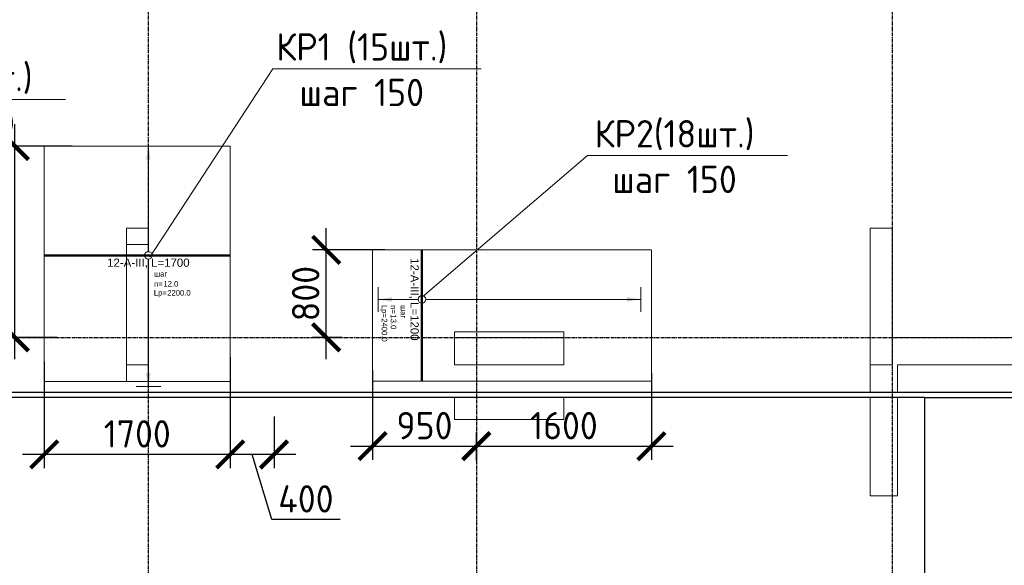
# Model space of a CAD drawing. Header units: millimetres. Extents: x -93479 to 1057970, y -66333 to 172656.
# Tile 417 of 473: x 929041 to 938043, y 34177 to 39166. Entities that reach past the tile are written whole.
import ezdxf
from ezdxf import colors
from ezdxf.entities.mleader import LeaderData, LeaderLine
from ezdxf.enums import TextEntityAlignment as Align
from ezdxf.math import Vec2, Vec3

# ---------------------------------------------------------------- set-up
doc = ezdxf.new("R2010")
doc.units = ezdxf.units.MM
doc.set_wipeout_variables(frame=1)
for name, pattern in [('01 Штриховая _4 мм_', [6, 3.5, -2.5]), ('______5', [1100, 800, -100, 100, -100]), ('GOST2.303 4', [7, 5, -2, 0]), ('осевая', [50.8, 31.75, -6.35, 6.35, -6.35])]:
    doc.linetypes.add(name, pattern=pattern)
for name, color, linetype, lineweight in [('0 Фундамент', 5, 'Continuous', 30), ('1 Стены', 3, 'Continuous', 30), ('АрмСтер', 2, 'Continuous', 50), ('контур распр. стерхней', 2, 'GOST2.303 4', 20), ('Оси', 40, '______5', 18), ('подоснова', 151, 'Continuous', 5), ('РАЗМЕРЫ', 7, 'Continuous', 9), ('СТЕНЫ', 3, 'Continuous', 30)]:
    doc.layers.add(name, color=color, linetype=linetype, lineweight=lineweight)
doc.layers.add('АрмСтер_атрибуты', color=2, linetype='Continuous', lineweight=0, plot=False)
doc.styles.add('GOST-2.304_Type-B', font='GOST_Common.ttf')
doc.styles.get("Standard").update_dxf_attribs({"font": 'arial.ttf'})
doc.styles.add('Аннотативный', font='arial.ttf')
doc.dimstyles.new('СПДС', dxfattribs={"dimscale": 100, "dimtxt": 2.5, "dimasz": 2.5, "dimexe": 1.25, "dimexo": 0, "dimtad": 1, "dimdec": 0, "dimtxsty": 'GOST-2.304_Type-B', "dimblk": 'ARCHTICK', "dimcen": 2.5, "dimdle": 2, "dimadec": 0, "dimazin": 2, "dimtfac": 0.75, "dimtdec": 0, "dimtmove": 1, "dimatfit": 3, "dimfxl": 1, "dimtolj": 1, "dimarcsym": 1})

# ---------------------------------------------------------------- blocks, each defined once
blk = doc.blocks.new('оси')
at = {"layer": 'Оси', "color": 7, "linetype": 'осевая', "lineweight": 25, "transparency": 33554687}
for p, q in [((38513.5, 151.4), (38513.5, -36280.2)), ((41513.5, 151.4), (41513.5, -36280.2)), ((45313.5, 151.4), (45313.5, -36280.2)), ((-11815.1, -20006.9), (53620.6, -20006.9)), ((-11416.6, -20506.9), (53620.6, -20506.9))]:
    blk.add_line(p, q, dxfattribs=at)
blk = doc.blocks.new('_ArchTick')
at = {"color": 0, "linetype": 'ByBlock', "const_width": 0.15}
blk.add_lwpolyline([(-0.5, -0.5), (0.5, 0.5)], dxfattribs=at)
blk = doc.blocks.new('*D994')
at = {"layer": 'DEFPOINTS', "color": 0, "ltscale": 100, "transparency": 16777216}
for p in [(937316.8, 35761.4), (938529.7, 35761.4), (937316.8, 35711.4)]:
    blk.add_point(p, dxfattribs=at)
at = {"layer": 'РАЗМЕРЫ', "color": 0, "lineweight": -2, "transparency": 16777216}
for p, q in [((938529.7, 35511.4), (938529.7, 35961.4)), ((937316.8, 35761.4), (938654.7, 35761.4)), ((939123.9, 35558.1), (938529.7, 35736.4)), ((937316.8, 35711.4), (938654.7, 35711.4)), ((939123.9, 35132.8), (939123.9, 35558.1))]:
    blk.add_line(p, q, dxfattribs=at)
at = {"layer": 'РАЗМЕРЫ', "color": 0, "lineweight": -2, "ltscale": 100, "transparency": 16777216, "xscale": 250, "yscale": 250, "zscale": 250}
for p, rotation in [((938529.7, 35761.4), 270), ((938529.7, 35711.4), 90)]:
    blk.add_blockref('_ArchTick', p, dxfattribs=dict(at, rotation=rotation))
at = {"layer": 'РАЗМЕРЫ', "color": 0, "ltscale": 100, "transparency": 16777216, "insert": (938936.2, 35345.5), "char_height": 250, "attachment_point": 5, "rotation": 90, "style": 'GOST-2.304_Type-B'}
blk.add_mtext('\\A1;50', dxfattribs=at)
blk = doc.blocks.new('_None')
blk = doc.blocks.new('для попер')
at = {"layer": '1 Стены', "color": 252, "lineweight": 0, "true_color": 0x939598}
for p, q in [((1011609.2, 69884.3, 360), (1011609.2, 71134.3, 360)), ((1011609.2, 71134.3, 360), (1011809.2, 71134.3, 360)), ((1011809.2, 69884.3, 360), (1011809.2, 71134.3, 360)), ((1018409.2, 71134.3, 360), (1018409.2, 71134.3, 360)), ((1018409.2, 71134.3, 360), (1018609.2, 71134.3, 360)), ((1018409.2, 69634.3, 360), (1018409.2, 71134.3, 360)), ((1018609.2, 71134.3, 360), (1018609.2, 71134.3, 360)), ((1018609.2, 71134.3, 360), (1018609.2, 70134.3, 360)), ((1015609.2, 70184.3, 360), (1014609.2, 70184.3, 360)), ((1014609.2, 70184.3, 360), (1014609.2, 69884.3, 360)), ((1015609.2, 69884.3, 360), (1015609.2, 70184.3, 360)), ((1018609.2, 70134.3, 360), (1024809.2, 70134.3, 360)), ((1018609.2, 70134.3, 360), (1018609.2, 70134.3, 360)), ((1011609.2, 69884.3, 360), (1011809.2, 69884.3, 360)), ((1015609.2, 69884.3, 360), (1014609.2, 69884.3, 360)), ((1018659.2, 69884.3, 360), (1018659.2, 69884.3, 360)), ((1025059.2, 69884.3, 360), (1018659.2, 69884.3, 360)), ((1018659.2, 69884.3, 360), (1018659.2, 69634.3, 360)), ((1018409.2, 69634.3, 360), (1018409.2, 69634.3, 360)), ((1018409.2, 69634.3, 360), (1018659.2, 69634.3, 360)), ((1018659.2, 69634.3, 360), (1018659.2, 69634.3, 360))]:
    blk.add_line(p, q, dxfattribs=at)
blk = doc.blocks.new('*D1744')
at = {"layer": 'DEFPOINTS', "color": 0, "ltscale": 100, "transparency": 16777216}
for p in [(932266.8, 35962.5), (933216.6, 35391.6), (933216.6, 35266.6)]:
    blk.add_point(p, dxfattribs=at)
at = {"layer": 'РАЗМЕРЫ', "color": 0, "lineweight": -2, "transparency": 16777216}
for p, q in [((932266.8, 35962.5), (932266.8, 35141.6)), ((933216.6, 35391.6), (933216.6, 35141.6)), ((932066.8, 35266.6), (933416.6, 35266.6))]:
    blk.add_line(p, q, dxfattribs=at)
at = {"layer": 'РАЗМЕРЫ', "color": 0, "lineweight": -2, "ltscale": 100, "transparency": 16777216, "xscale": 250, "yscale": 250, "zscale": 250, "rotation": 180}
blk.add_blockref('_ArchTick', (932266.8, 35266.6), dxfattribs=at)
at = {"layer": 'РАЗМЕРЫ', "color": 0, "lineweight": -2, "ltscale": 100, "transparency": 16777216, "xscale": 250, "yscale": 250, "zscale": 250}
blk.add_blockref('_ArchTick', (933216.6, 35266.6), dxfattribs=at)
at = {"layer": 'РАЗМЕРЫ', "color": 0, "ltscale": 100, "transparency": 16777216, "insert": (932741.7, 35454.2), "char_height": 250, "attachment_point": 5, "style": 'GOST-2.304_Type-B'}
blk.add_mtext('\\A1;950', dxfattribs=at)
blk = doc.blocks.new('*U1742')
at = {"layer": 'РАЗМЕРЫ'}
for p, q in [((112.5, 2000), (-112.5, 2000)), ((112.5, -400), (-112.5, -400))]:
    blk.add_line(p, q, dxfattribs=at)
at = {"layer": 'РАЗМЕРЫ', "ltscale": 15}
blk.add_line((0, -400), (0, 2000), dxfattribs=at)
at = {"layer": 'РАЗМЕРЫ'}
for points in [[(0, 2000), (20.9, 1874.8), (-20.9, 1874.8)], [(0, -400), (20.9, -274.8), (-20.9, -274.8)]]:
    blk.add_solid(points, dxfattribs=at)
at = {"layer": 'АрмСтер_атрибуты', "color": 215, "ltscale": 15, "style": 'Аннотативный'}
for s, p in [('шаг', (51.4, -194.2)), ('n=', (51.4, -285.1)), ('Lр=', (50.2, -367.8))]:
    blk.add_text(s, height=50, dxfattribs=at).set_placement(p)
at = {"layer": 'АрмСтер_атрибуты', "style": 'Аннотативный', "flags": 8}
blk.add_attdef('ПОЗ', (110, 29.6), '', height=75, dxfattribs=at)
at = {"layer": 'АрмСтер_атрибуты', "color": 215, "style": 'Аннотативный'}
for tag, p, flags in [('ШАГ', (190.9, -194.2), 10), ('КОЛ', (138, -285.1), 8), ('ШИРИНА', (172.9, -367.8), 8)]:
    blk.add_attdef(tag, p, '', height=50, dxfattribs=dict(at, flags=flags))
at = {"layer": 'АрмСтер_атрибуты', "flags": 9}
for tag, p in [('МАССА', (-1033.5, -1010.5)), ('ОБОЗНАЧЕНИЕ', (-1033.5, -1124.4))]:
    blk.add_attdef(tag, p, '', height=75, dxfattribs=at)
at = {"linetype": 'Continuous', "lineweight": 0}
blk.add_wipeout([(35, 0), (28.3, 20.6), (10.8, 33.3), (-10.8, 33.3), (-28.3, 20.6), (-35, 0), (-28.3, -20.6), (-10.8, -33.3), (10.8, -33.3), (28.3, -20.6)], dxfattribs=at)
at = {"color": 0, "linetype": 'ByBlock', "lineweight": -2, "ltscale": 100}
blk.add_line((-452.5, 0), (747.5, 0), dxfattribs=at)
at = {"layer": 'РАЗМЕРЫ'}
blk.add_circle((0, 0), 35, dxfattribs=at)
at = {"layer": 'АрмСтер_атрибуты', "style": 'Аннотативный', "flags": 8}
blk.add_attdef('НАИМЕНОВАНИЕ', text='', height=75, dxfattribs=at).set_placement((0, -29.3), align=Align.TOP_CENTER)
blk = doc.blocks.new('*D1745')
at = {"layer": 'DEFPOINTS', "color": 0, "ltscale": 100, "transparency": 16777216}
for p in [(931843.5, 37061.4), (932379.6, 37061.4), (931988.2, 36261.4)]:
    blk.add_point(p, dxfattribs=at)
at = {"layer": 'РАЗМЕРЫ', "color": 0, "lineweight": -2, "transparency": 16777216}
for p, q in [((931843.5, 36061.4), (931843.5, 37261.4)), ((932379.6, 37061.4), (931718.5, 37061.4)), ((931988.2, 36261.4), (931718.5, 36261.4))]:
    blk.add_line(p, q, dxfattribs=at)
at = {"layer": 'РАЗМЕРЫ', "color": 0, "lineweight": -2, "ltscale": 100, "transparency": 16777216, "xscale": 250, "yscale": 250, "zscale": 250}
for p, rotation in [((931843.5, 37061.4), 90), ((931843.5, 36261.4), 270)]:
    blk.add_blockref('_ArchTick', p, dxfattribs=dict(at, rotation=rotation))
at = {"layer": 'РАЗМЕРЫ', "color": 0, "ltscale": 100, "transparency": 16777216, "insert": (931655.9, 36661.4), "char_height": 250, "attachment_point": 5, "rotation": 90, "style": 'GOST-2.304_Type-B'}
blk.add_mtext('\\A1;800', dxfattribs=at)
blk = doc.blocks.new('*D1746')
at = {"layer": 'DEFPOINTS', "color": 0, "ltscale": 100, "transparency": 16777216}
for p in [(934816.8, 35932.7), (934816.8, 35266.6), (933216.6, 35134.3)]:
    blk.add_point(p, dxfattribs=at)
at = {"layer": 'РАЗМЕРЫ', "color": 0, "lineweight": -2, "transparency": 16777216}
for p, q in [((934816.8, 35932.7), (934816.8, 35141.6)), ((933216.6, 35134.3), (933216.6, 35391.6)), ((933016.6, 35266.6), (935016.8, 35266.6))]:
    blk.add_line(p, q, dxfattribs=at)
at = {"layer": 'РАЗМЕРЫ', "color": 0, "lineweight": -2, "ltscale": 100, "transparency": 16777216, "xscale": 250, "yscale": 250, "zscale": 250, "rotation": 180}
blk.add_blockref('_ArchTick', (933216.6, 35266.6), dxfattribs=at)
at = {"layer": 'РАЗМЕРЫ', "color": 0, "lineweight": -2, "ltscale": 100, "transparency": 16777216, "xscale": 250, "yscale": 250, "zscale": 250}
blk.add_blockref('_ArchTick', (934816.8, 35266.6), dxfattribs=at)
at = {"layer": 'РАЗМЕРЫ', "color": 0, "ltscale": 100, "transparency": 16777216, "insert": (934016.7, 35454.2), "char_height": 250, "attachment_point": 5, "style": 'GOST-2.304_Type-B'}
blk.add_mtext('\\A1;1600', dxfattribs=at)
blk = doc.blocks.new('*U1734')
at = {"layer": 'РАЗМЕРЫ'}
for p, q in [((112.5, 1000), (-112.5, 1000)), ((112.5, -1200), (-112.5, -1200))]:
    blk.add_line(p, q, dxfattribs=at)
at = {"layer": 'РАЗМЕРЫ', "ltscale": 15}
blk.add_line((0, -1200), (0, 1000), dxfattribs=at)
at = {"layer": 'РАЗМЕРЫ'}
for points in [[(0, 1000), (20.9, 874.8), (-20.9, 874.8)], [(0, -1200), (20.9, -1074.8), (-20.9, -1074.8)]]:
    blk.add_solid(points, dxfattribs=at)
at = {"layer": 'АрмСтер_атрибуты', "color": 215, "ltscale": 15, "style": 'Аннотативный'}
for s, p in [('шаг', (51.4, -194.2)), ('n=', (51.4, -285.1)), ('Lр=', (50.2, -367.8))]:
    blk.add_text(s, height=50, dxfattribs=at).set_placement(p)
at = {"layer": 'АрмСтер_атрибуты', "style": 'Аннотативный', "flags": 8}
blk.add_attdef('ПОЗ', (110, 29.6), '', height=75, dxfattribs=at)
at = {"layer": 'АрмСтер_атрибуты', "color": 215, "style": 'Аннотативный'}
for tag, p, flags in [('ШАГ', (190.9, -194.2), 10), ('КОЛ', (138, -285.1), 8), ('ШИРИНА', (172.9, -367.8), 8)]:
    blk.add_attdef(tag, p, '', height=50, dxfattribs=dict(at, flags=flags))
at = {"layer": 'АрмСтер_атрибуты', "flags": 9}
for tag, p in [('МАССА', (-1033.5, -1010.5)), ('ОБОЗНАЧЕНИЕ', (-1033.5, -1124.4))]:
    blk.add_attdef(tag, p, '', height=75, dxfattribs=at)
at = {"linetype": 'Continuous', "lineweight": 0}
blk.add_wipeout([(35, 0), (28.3, 20.6), (10.8, 33.3), (-10.8, 33.3), (-28.3, 20.6), (-35, 0), (-28.3, -20.6), (-10.8, -33.3), (10.8, -33.3), (28.3, -20.6)], dxfattribs=at)
at = {"color": 0, "linetype": 'ByBlock', "lineweight": -2, "ltscale": 100}
blk.add_line((-952.5, 0), (747.5, 0), dxfattribs=at)
at = {"layer": 'РАЗМЕРЫ'}
blk.add_circle((0, 0), 35, dxfattribs=at)
at = {"layer": 'АрмСтер_атрибуты', "style": 'Аннотативный', "flags": 8}
blk.add_attdef('НАИМЕНОВАНИЕ', text='', height=75, dxfattribs=at).set_placement((0, -29.3), align=Align.TOP_CENTER)
blk = doc.blocks.new('*D1797')
at = {"layer": 'DEFPOINTS', "color": 0, "ltscale": 100, "transparency": 16777216}
for p in [(930967, 36080.3), (931366.6, 35536.4), (930967, 35191.1)]:
    blk.add_point(p, dxfattribs=at)
at = {"layer": 'РАЗМЕРЫ', "color": 0, "lineweight": -2, "transparency": 16777216}
for p, q in [((930967, 36080.3), (930967, 35066.1)), ((931366.6, 35536.4), (931366.6, 35066.1)), ((931566.6, 35191.1), (930767, 35191.1)), ((931345, 34597), (931166.8, 35191.1)), ((931970.5, 34597), (931345, 34597))]:
    blk.add_line(p, q, dxfattribs=at)
at = {"layer": 'РАЗМЕРЫ', "color": 0, "lineweight": -2, "ltscale": 100, "transparency": 16777216, "xscale": 250, "yscale": 250, "zscale": 250, "rotation": 180}
blk.add_blockref('_ArchTick', (930967, 35191.1), dxfattribs=at)
at = {"layer": 'РАЗМЕРЫ', "color": 0, "lineweight": -2, "ltscale": 100, "transparency": 16777216, "xscale": 250, "yscale": 250, "zscale": 250}
blk.add_blockref('_ArchTick', (931366.6, 35191.1), dxfattribs=at)
at = {"layer": 'РАЗМЕРЫ', "color": 0, "ltscale": 100, "transparency": 16777216, "insert": (931657.8, 34784.6), "char_height": 250, "attachment_point": 5, "style": 'GOST-2.304_Type-B'}
blk.add_mtext('\\A1;400', dxfattribs=at)
blk = doc.blocks.new('*D1798')
at = {"layer": 'DEFPOINTS', "color": 0, "ltscale": 100, "transparency": 16777216}
for p in [(929266.1, 36037.1), (930966, 35573.2), (929266.1, 35191.1)]:
    blk.add_point(p, dxfattribs=at)
at = {"layer": 'РАЗМЕРЫ', "color": 0, "lineweight": -2, "transparency": 16777216}
for p, q in [((929266.1, 36037.1), (929266.1, 35066.1)), ((930966, 35573.2), (930966, 35066.1)), ((931166, 35191.1), (929066.1, 35191.1))]:
    blk.add_line(p, q, dxfattribs=at)
at = {"layer": 'РАЗМЕРЫ', "color": 0, "lineweight": -2, "ltscale": 100, "transparency": 16777216, "xscale": 250, "yscale": 250, "zscale": 250, "rotation": 180}
blk.add_blockref('_ArchTick', (929266.1, 35191.1), dxfattribs=at)
at = {"layer": 'РАЗМЕРЫ', "color": 0, "lineweight": -2, "ltscale": 100, "transparency": 16777216, "xscale": 250, "yscale": 250, "zscale": 250}
blk.add_blockref('_ArchTick', (930966, 35191.1), dxfattribs=at)
at = {"layer": 'РАЗМЕРЫ', "color": 0, "ltscale": 100, "transparency": 16777216, "insert": (930116.1, 35379), "char_height": 250, "attachment_point": 5, "style": 'GOST-2.304_Type-B'}
blk.add_mtext('\\A1;1700', dxfattribs=at)
blk = doc.blocks.new('*D1799')
at = {"layer": 'DEFPOINTS', "color": 0, "ltscale": 100, "transparency": 16777216}
for p in [(928996.9, 38011.4), (929520.2, 38011.4), (929384.2, 36261.4)]:
    blk.add_point(p, dxfattribs=at)
at = {"layer": 'РАЗМЕРЫ', "color": 0, "lineweight": -2, "transparency": 16777216}
for p, q in [((928996.9, 36061.4), (928996.9, 38211.4)), ((929520.2, 38011.4), (928871.9, 38011.4)), ((929384.2, 36261.4), (928871.9, 36261.4))]:
    blk.add_line(p, q, dxfattribs=at)
at = {"layer": 'РАЗМЕРЫ', "color": 0, "lineweight": -2, "ltscale": 100, "transparency": 16777216, "xscale": 250, "yscale": 250, "zscale": 250}
for p, rotation in [((928996.9, 38011.4), 90), ((928996.9, 36261.4), 270)]:
    blk.add_blockref('_ArchTick', p, dxfattribs=dict(at, rotation=rotation))
at = {"layer": 'РАЗМЕРЫ', "color": 0, "ltscale": 100, "transparency": 16777216, "insert": (928809, 37136.4), "char_height": 250, "attachment_point": 5, "rotation": 90, "style": 'GOST-2.304_Type-B'}
blk.add_mtext('\\A1;1750', dxfattribs=at)

msp = doc.modelspace()

# ---------------------------------------------------------------- linework, layer by layer
at = {"layer": '0 Фундамент', "color": 7}
for points in [[(895916.8, 35761.4), (943716.8, 35761.4), (943716.8, 53161.4), (939766.8, 53161.4)], [(900016.8, 35711.4), (900016.8, 34261.4), (904216.8, 34261.4), (904216.8, 30761.4), (908116.8, 30761.4), (908116.8, 23611.4), (933716.8, 23611.4), (933716.8, 29761.4), (937316.8, 29761.4), (937316.8, 35711.4), (900016.8, 35711.4)]]:
    msp.add_lwpolyline(points, dxfattribs=at)
at = {"layer": '1 Стены', "color": 7, "lineweight": 0}
for p, q in [((930216.8, 35859.2, -360), (930216.8, 37261.4, -360)), ((930016.8, 37109.2, -360), (930216.8, 37109.2, -360)), ((930016.8, 37109.2, -360), (930016.8, 35859.2, -360)), ((933016.8, 36011.4, -360), (933016.8, 36261.4, -360)), ((933016.8, 36261.4, -360), (934016.8, 36261.4, -360)), ((934016.8, 36261.4, -360), (934016.8, 36011.4, -360)), ((934016.8, 36011.4, -360), (933016.8, 36011.4, -360)), ((930216.8, 35859.2, -360), (930016.8, 35859.2, -360)), ((933016.8, 35511.4, -360), (933016.8, 35711.4, -360)), ((933016.8, 35711.4, -360), (934016.8, 35711.4, -360)), ((934016.8, 35711.4, -360), (934016.8, 35511.4, -360)), ((934016.8, 35511.4, -360), (933016.8, 35511.4, -360))]:
    msp.add_line(p, q, dxfattribs=at)
at = {"layer": 'контур распр. стерхней', "color": 7, "linetype": '01 Штриховая _4 мм_'}
for points, elevation in [([(930967.3, 35859.2), (929266.2, 35859.2), (929265.3, 38011.4), (930964.2, 38011.4)], -360), ([(932266.8, 37061.4), (934816.8, 37061.4), (934816.8, 35860.4), (932266.8, 35860.4)], -1080)]:
    msp.add_lwpolyline(points, close=True, dxfattribs=dict(at, elevation=elevation))
at = {"layer": 'СТЕНЫ', "color": 7, "lineweight": 0}
for points in [[(937016.6, 36011.4), (936816.6, 36011.4), (936816.6, 37261.4), (937016.6, 37261.4)], [(936816.6, 35711.4), (937066.6, 35711.4), (937066.6, 34811.4), (936816.6, 34811.4)]]:
    msp.add_lwpolyline(points, close=True, dxfattribs=at)

# ---------------------------------------------------------------- block references
at = {"color": 7}
msp.add_blockref('оси', (891703.1, 56268.3), dxfattribs=at)
at = {"layer": 'РАЗМЕРЫ', "color": 7}
msp.add_blockref('для попер', (-81592.4, -33872.9), dxfattribs=at)

# ---------------------------------------------------------------- dimensions: what is measured, and where the dimension line sits
dim = msp.add_linear_dim(base=(933216.6, 35266.6, -720), p1=(932266.8, 35962.5, -1080), p2=(933216.6, 35391.6, -720), dimstyle='СПДС', dxfattribs=at)
dim.commit()
dim.dimension.update_dxf_attribs({"geometry": '*D1744', "text_midpoint": (932741.7, 35454.2, -720)})
dim = msp.add_linear_dim(base=(938529.7, 35761.4), p1=(937316.8, 35711.4), p2=(937316.8, 35761.4), angle=90, dimstyle='СПДС', dxfattribs=at)
dim.commit()
dim.dimension.update_dxf_attribs({"geometry": '*D994', "text_midpoint": (938936.2, 35495.6)})

# ---------------------------------------------------------------- leaders
at = {"layer": 'подоснова', "color": 7, "ltscale": 0.3}
ml = msp.add_multileader_mtext('Standard', dxfattribs=at)
ml.set_content('КР1 (18шт.)\\Pшаг 150', color=7, style='GOST-2.304_Type-B')
ml.set_leader_properties(color=7, linetype='ByLayer', lineweight=15)
ml.set_arrow_properties(name='NONE')
ml.build(insert=Vec2(0, 0))
ml.multileader.update_dxf_attribs({"text_left_attachment_type": 6, "text_right_attachment_type": 6, "dogleg_length": 0.1, "arrow_head_size": 18})
ctx = ml.context
ctx.base_point, ctx.char_height, ctx.arrow_head_size, ctx.landing_gap_size, ctx.plane_origin = Vec3(931632.3, 40143), 250, 18, 20, Vec3(922771.5, 42405.2)
ctx.left_attachment, ctx.right_attachment, ctx.text_align_type = 6, 6, 1
notes = []
notes.append((ctx, [(0, (1, 1, 0), (931631.5, 40118), (1, 0), 0.1, [(0, [(930217.8, 41161.4)], 0, [])])]))
ctx.mtext.insert, ctx.mtext.alignment, ctx.mtext.flow_direction = Vec3(932445.1, 40443), 2, 5
ml = msp.add_multileader_mtext('Standard', dxfattribs=at)
ml.set_content('КР2(18шт.)\\Pшаг 150', color=7, style='GOST-2.304_Type-B')
ml.set_leader_properties(color=7, linetype='ByLayer', lineweight=15)
ml.set_arrow_properties(name='NONE')
ml.build(insert=Vec2(0, 0))
ml.multileader.update_dxf_attribs({"text_left_attachment_type": 6, "text_right_attachment_type": 6, "dogleg_length": 0.1, "arrow_head_size": 18})
ctx = ml.context
ctx.base_point, ctx.char_height, ctx.arrow_head_size, ctx.landing_gap_size, ctx.plane_origin = Vec3(927632.8, 38462.9, -360), 250, 18, 20, Vec3(919062.1, 37443.1, -360)
ctx.left_attachment, ctx.right_attachment, ctx.text_align_type = 6, 6, 1
notes.append((ctx, [(0, (1, 1, 0), (927631.9, 38437.9, -360), (1, 0), 0.1, [(0, [(926085.6, 36597.9, -360)], 0, [])])]))
ctx.mtext.insert, ctx.mtext.alignment, ctx.mtext.flow_direction = Vec3(928427.8, 38762.9, -360), 2, 5
ml = msp.add_multileader_mtext('Standard', dxfattribs=at)
ml.set_content('КР2(18шт.)\\Pшаг 150', color=7, style='GOST-2.304_Type-B')
ml.set_leader_properties(color=7, linetype='ByLayer', lineweight=15)
ml.set_arrow_properties(name='NONE')
ml.build(insert=Vec2(0, 0))
ml.multileader.update_dxf_attribs({"text_left_attachment_type": 6, "text_right_attachment_type": 6, "dogleg_length": 0.1, "arrow_head_size": 18})
ctx = ml.context
ctx.base_point, ctx.char_height, ctx.arrow_head_size, ctx.landing_gap_size, ctx.plane_origin = Vec3(934232.8, 37948.3, -1080), 250, 18, 20, Vec3(925662.1, 37443.1, -1080)
ctx.left_attachment, ctx.right_attachment, ctx.text_align_type = 6, 6, 1
notes.append((ctx, [(0, (1, 1, 0), (934231.9, 37923.3, -1080), (1, 0), 0.1, [(0, [(932685.6, 36597.9, -1080)], 0, [])])]))
ctx.mtext.insert, ctx.mtext.alignment, ctx.mtext.flow_direction = Vec3(935027.8, 38248.3, -1080), 2, 5
for ctx, leaders in notes:
    for number, flags, end, landing, length, lines in leaders:
        leader = LeaderData()
        leader.index, (leader.has_last_leader_line, leader.has_dogleg_vector, leader.attachment_direction) = number, flags
        leader.last_leader_point, leader.dogleg_vector, leader.dogleg_length = Vec3(end), Vec3(landing), length
        for number, points, colour, breaks in lines:
            line = LeaderLine()
            line.index, line.vertices, line.color, line.breaks = number, Vec3.list(points), colors.encode_raw_color(colour), breaks
            leader.lines.append(line)
        ctx.leaders.append(leader)

# ---------------------------------------------------------------- next in the draw order: block references
at = {"layer": 'АрмСтер', "color": 7, "ltscale": 15}
ref = msp.add_blockref('*U1734', (930217.8, 37011.4, 360), dxfattribs=at)
ref.add_attrib('НАИМЕНОВАНИЕ', '12-A-III, L=1700', dxfattribs={"layer": 'АрмСтер_атрибуты', "height": 75, "style": 'Аннотативный', "flags": 8}).set_placement((930217.8, 36982, 360), align=Align.TOP_CENTER)
ref.add_attrib('КОЛ', '12.0', (930355.8, 36726.2, 360), dxfattribs={"layer": 'АрмСтер_атрибуты', "color": 215, "height": 50, "style": 'Аннотативный', "flags": 8})
ref.add_attrib('ШИРИНА', '2200.0', (930390.7, 36643.6, 360), dxfattribs={"layer": 'АрмСтер_атрибуты', "color": 215, "height": 50, "style": 'Аннотативный', "flags": 8})
ref = msp.add_blockref('*U1742', (932718.9, 36608.7, -1080), dxfattribs=dict(at, rotation=270))
ref.add_attrib('НАИМЕНОВАНИЕ', '12-A-III, L=1200', dxfattribs={"layer": 'АрмСтер_атрибуты', "height": 75, "rotation": 270, "style": 'Аннотативный', "flags": 8}).set_placement((932689.5, 36608.7, -1080), align=Align.TOP_CENTER)
ref.add_attrib('КОЛ', '13.0', (932433.7, 36470.7, -1080), dxfattribs={"layer": 'АрмСтер_атрибуты', "color": 215, "height": 50, "rotation": 270, "style": 'Аннотативный', "flags": 8})
ref.add_attrib('ШИРИНА', '2400.0', (932351.1, 36435.8, -1080), dxfattribs={"layer": 'АрмСтер_атрибуты', "color": 215, "height": 50, "rotation": 270, "style": 'Аннотативный', "flags": 8})

# ---------------------------------------------------------------- next in the draw order: dimensions: what is measured, and where the dimension line sits
at = {"layer": 'РАЗМЕРЫ', "color": 7}
for base, p1, p2, picture, middle in [((928996.9, 38011.4), (929384.2, 36261.4), (929520.2, 38011.4, -360), '*D1799', (928809, 37136.4)), ((931843.5, 37061.4, -720), (931988.2, 36261.4, -720), (932379.6, 37061.4, -1080), '*D1745', (931655.9, 36661.4, -720))]:
    dim = msp.add_linear_dim(base=base, p1=p1, p2=p2, angle=90, dimstyle='СПДС', dxfattribs=at)
    dim.commit()
    dim.dimension.update_dxf_attribs({"geometry": picture, "text_midpoint": middle})
for base, p1, p2, picture, middle in [((929266.1, 35191.1), (930966, 35573.2), (929266.1, 36037.1, -360), '*D1798', (930116.1, 35379)), ((930967, 35191.1), (931366.6, 35536.4), (930967, 36080.3, -360), '*D1797', (931407.5, 34784.6)), ((934816.8, 35266.6, -720), (933216.6, 35134.3), (934816.8, 35932.7, -1080), '*D1746', (934016.7, 35454.2, -720))]:
    dim = msp.add_linear_dim(base=base, p1=p1, p2=p2, dimstyle='СПДС', dxfattribs=at)
    dim.commit()
    dim.dimension.update_dxf_attribs({"geometry": picture, "text_midpoint": middle})

# ---------------------------------------------------------------- next in the draw order: leaders
at = {"layer": 'подоснова', "color": 7, "ltscale": 0.3}
ml = msp.add_multileader_mtext('Standard', dxfattribs=at)
ml.set_content('КР1 (15шт.)\\Pшаг 150', color=7, style='GOST-2.304_Type-B')
ml.set_leader_properties(color=7, linetype='ByLayer', lineweight=15)
ml.set_arrow_properties(name='NONE')
ml.build(insert=Vec2(0, 0))
ml.multileader.update_dxf_attribs({"text_left_attachment_type": 6, "text_right_attachment_type": 6, "dogleg_length": 0.1, "arrow_head_size": 18})
ctx = ml.context
ctx.base_point, ctx.char_height, ctx.arrow_head_size, ctx.landing_gap_size, ctx.plane_origin = Vec3(931355.8, 38742.6, 360), 250, 18, 20, Vec3(922785.2, 38237.4, 360)
ctx.left_attachment, ctx.right_attachment, ctx.text_align_type = 6, 6, 1
notes = []
notes.append((ctx, [(0, (1, 1, 0), (931355, 38717.6, 360), (1, 0), 0.1, [(0, [(930231.4, 36993.6, 360)], 0, [])])]))
ctx.mtext.insert, ctx.mtext.alignment, ctx.mtext.flow_direction = Vec3(932168.6, 39042.6, 360), 2, 5
for ctx, leaders in notes:
    for number, flags, end, landing, length, lines in leaders:
        leader = LeaderData()
        leader.index, (leader.has_last_leader_line, leader.has_dogleg_vector, leader.attachment_direction) = number, flags
        leader.last_leader_point, leader.dogleg_vector, leader.dogleg_length = Vec3(end), Vec3(landing), length
        for number, points, colour, breaks in lines:
            line = LeaderLine()
            line.index, line.vertices, line.color, line.breaks = number, Vec3.list(points), colors.encode_raw_color(colour), breaks
            leader.lines.append(line)
        ctx.leaders.append(leader)

doc.saveas('drawing.dxf')
